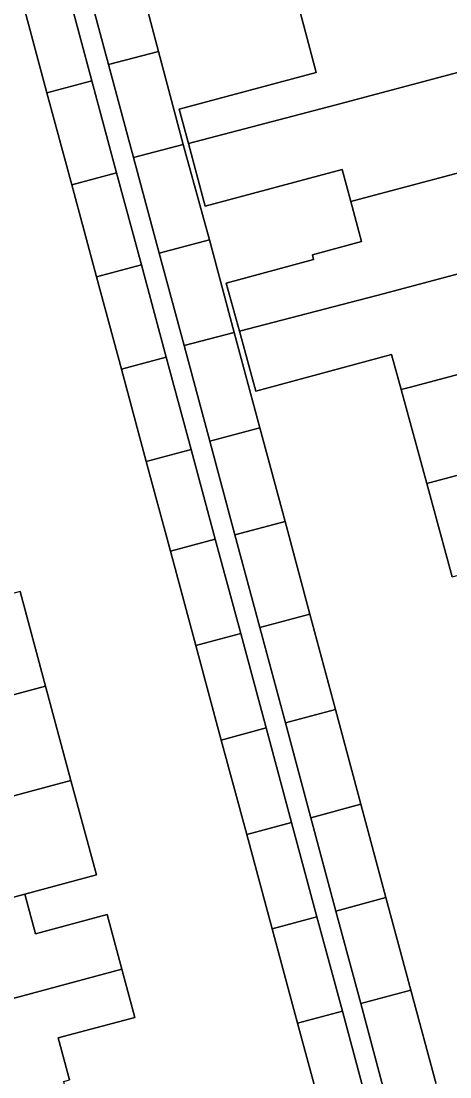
# Model space of a CAD drawing. Extents: x 162542 to 163147, y 380779 to 381521.
# Drawn here: x 162861.99 to 162882.07, y 380905.79 to 380955.25 of the extents above; entities that cross this region are included whole.
import ezdxf

# ---------------------------------------------------------------- set-up
doc = ezdxf.new("R2010")
doc.units = 0
for name, color, linetype in [('IMGEO_Erf', 7, 'Continuous'), ('IMGEO_Pand', 7, 'Continuous'), ('IMGEO_Voetpad_open', 7, 'Continuous')]:
    doc.layers.add(name, color=color, linetype=linetype)

msp = doc.modelspace()

# ---------------------------------------------------------------- linework, layer by layer
at = {"layer": 'IMGEO_Erf'}
for points in [[(162867.263, 380958.209), (162868.419, 380953.829), (162869.585, 380949.459), (162870.806, 380945.005), (162871.974, 380940.656), (162873.172, 380936.193), (162874.349, 380931.805), (162875.514, 380927.466), (162876.712, 380923), (162877.905, 380918.555), (162879.078, 380914.185), (162880.242, 380909.848), (162881.408, 380905.504)], [(162875.865, 380904.853), (162874.937, 380908.302), (162873.746, 380912.724), (162872.556, 380917.147), (162871.366, 380921.568), (162870.175, 380925.99), (162868.985, 380930.411), (162867.853, 380934.617), (162866.688, 380938.943), (162865.526, 380943.261), (162864.364, 380947.576), (162863.202, 380951.892), (162862.04, 380956.208)], [(162882.176, 380929.207), (162880.985, 380933.581), (162879.787, 380937.982), (162879.337, 380939.635), (162872.978, 380937.904), (162872.212, 380940.718), (162871.599, 380942.969), (162875.689, 380944.083), (162875.629, 380944.301), (162877.925, 380944.926), (162877.427, 380946.791), (162877.027, 380948.289), (162870.61, 380946.576), (162869.824, 380949.521), (162869.397, 380951.123), (162875.813, 380952.837), (162875.226, 380955.029), (162875.073, 380955.603)], [(162861.942, 380928.518), (162863.134, 380924.097), (162864.325, 380919.675), (162865.516, 380915.254), (162862.161, 380914.352), (162862.661, 380912.493), (162866.017, 380913.395), (162866.707, 380910.832), (162867.316, 380908.572), (162863.731, 380907.608), (162864.259, 380905.646)]]:
    msp.add_lwpolyline(points, dxfattribs=at)
at = {"layer": 'IMGEO_Pand'}
for points in [[(162886.651, 380958.683), (162875.518, 380955.719), (162875.073, 380955.603), (162875.226, 380955.029), (162875.813, 380952.837), (162869.397, 380951.123), (162869.824, 380949.521), (162876.681, 380951.309), (162887.828, 380954.277)], [(162867.263, 380958.209), (162864.919, 380957.58), (162866.09, 380953.216), (162868.419, 380953.829)], [(162862.04, 380956.208), (162863.202, 380951.892), (162865.303, 380952.455), (162864.142, 380956.771)], [(162889.003, 380949.872), (162887.828, 380954.277), (162876.681, 380951.309), (162869.824, 380949.521), (162870.61, 380946.576), (162877.027, 380948.289), (162877.427, 380946.791), (162877.843, 380946.9)], [(162868.419, 380953.829), (162866.09, 380953.216), (162867.261, 380948.853), (162869.585, 380949.459)], [(162864.364, 380947.576), (162866.465, 380948.139), (162865.303, 380952.455), (162863.202, 380951.892)], [(162869.585, 380949.459), (162867.261, 380948.853), (162868.462, 380944.376), (162870.806, 380945.005)], [(162877.427, 380946.791), (162877.925, 380944.926), (162875.629, 380944.301), (162875.689, 380944.083), (162871.599, 380942.969), (162872.212, 380940.718), (162879.005, 380942.49), (162890.18, 380945.466), (162889.003, 380949.872), (162877.843, 380946.9)], [(162864.364, 380947.576), (162865.526, 380943.261), (162867.627, 380943.824), (162866.465, 380948.139)], [(162891.356, 380941.06), (162890.18, 380945.466), (162879.005, 380942.49), (162872.212, 380940.718), (162872.978, 380937.904), (162879.337, 380939.635), (162879.787, 380937.982), (162880.167, 380938.081)], [(162870.806, 380945.005), (162868.462, 380944.376), (162869.625, 380940.043), (162871.974, 380940.656)], [(162868.789, 380939.506), (162867.627, 380943.824), (162865.526, 380943.261), (162866.688, 380938.943)], [(162892.532, 380936.654), (162891.356, 380941.06), (162880.167, 380938.081), (162879.787, 380937.982), (162880.985, 380933.581), (162881.329, 380933.671)], [(162871.974, 380940.656), (162869.625, 380940.043), (162870.828, 380935.564), (162873.172, 380936.193)], [(162869.954, 380935.178), (162868.789, 380939.506), (162866.688, 380938.943), (162867.853, 380934.617)], [(162892.532, 380936.654), (162881.329, 380933.671), (162880.985, 380933.581), (162882.176, 380929.207), (162893.708, 380932.249)], [(162873.172, 380936.193), (162870.828, 380935.564), (162872.005, 380931.176), (162874.349, 380931.805)], [(162869.954, 380935.178), (162867.853, 380934.617), (162868.985, 380930.411), (162871.086, 380930.976)], [(162874.349, 380931.805), (162872.005, 380931.176), (162873.17, 380926.837), (162875.514, 380927.466)], [(162870.175, 380925.99), (162872.276, 380926.555), (162871.086, 380930.976), (162868.985, 380930.411)], [(162851.656, 380921.011), (162863.134, 380924.097), (162861.942, 380928.518), (162850.467, 380925.433)], [(162875.514, 380927.466), (162873.17, 380926.837), (162874.368, 380922.371), (162876.712, 380923)], [(162870.175, 380925.99), (162871.366, 380921.568), (162873.466, 380922.132), (162872.276, 380926.555)], [(162864.325, 380919.675), (162863.134, 380924.097), (162851.656, 380921.011), (162852.845, 380916.589)], [(162876.712, 380923), (162874.368, 380922.371), (162875.563, 380917.922), (162877.905, 380918.555)], [(162873.466, 380922.132), (162871.366, 380921.568), (162872.556, 380917.147), (162874.656, 380917.711)], [(162864.325, 380919.675), (162852.845, 380916.589), (162854.034, 380912.167), (162862.161, 380914.352), (162865.516, 380915.254)], [(162877.905, 380918.555), (162875.563, 380917.922), (162876.734, 380913.556), (162879.078, 380914.185)], [(162873.746, 380912.724), (162875.847, 380913.289), (162874.656, 380917.711), (162872.556, 380917.147)], [(162866.017, 380913.395), (162862.661, 380912.493), (162862.161, 380914.352), (162854.034, 380912.167), (162855.223, 380907.745), (162866.707, 380910.832)], [(162879.078, 380914.185), (162876.734, 380913.556), (162877.898, 380909.219), (162880.242, 380909.848)], [(162873.746, 380912.724), (162874.937, 380908.302), (162877.037, 380908.867), (162875.847, 380913.289)], [(162863.731, 380907.608), (162867.316, 380908.572), (162866.707, 380910.832), (162855.223, 380907.745), (162856.358, 380903.525), (162856.414, 380903.323), (162863.302, 380905.175), (162864.044, 380905.374), (162863.99, 380905.575), (162864.259, 380905.646)], [(162880.242, 380909.848), (162877.898, 380909.219), (162879.094, 380904.764), (162881.439, 380905.388), (162881.408, 380905.504)], [(162877.037, 380908.867), (162874.937, 380908.302), (162875.865, 380904.853), (162876.169, 380903.724), (162878.277, 380904.266), (162877.966, 380905.419)]]:
    msp.add_lwpolyline(points, close=True, dxfattribs=at)
at = {"layer": 'IMGEO_Voetpad_open'}
for points in [[(162879.094, 380904.764), (162877.898, 380909.219), (162876.734, 380913.556), (162875.563, 380917.922), (162874.368, 380922.371), (162873.17, 380926.837), (162872.005, 380931.176), (162870.828, 380935.564), (162869.625, 380940.043), (162868.462, 380944.376), (162867.261, 380948.853), (162866.09, 380953.216), (162864.919, 380957.58)], [(162864.142, 380956.771), (162865.303, 380952.455), (162866.465, 380948.139), (162867.627, 380943.824), (162868.789, 380939.506), (162869.954, 380935.178), (162871.086, 380930.976), (162872.276, 380926.555), (162873.466, 380922.132), (162874.656, 380917.711), (162875.847, 380913.289), (162877.037, 380908.867), (162877.966, 380905.419)]]:
    msp.add_lwpolyline(points, dxfattribs=at)

doc.saveas('drawing.dxf')
